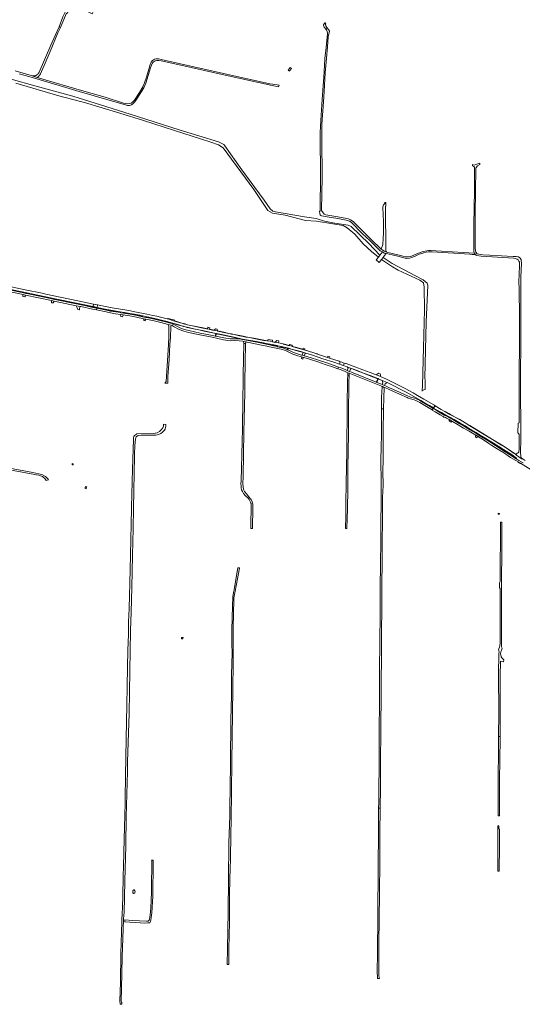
# Model space of a CAD drawing. Extents: x 152825 to 164088, y 457113 to 463005.
# Tile 330 of 364: x 159383 to 160374, y 459022 to 460965. Entities that reach past the tile are written whole.
import ezdxf

# ---------------------------------------------------------------- set-up
doc = ezdxf.new("R2010")
doc.units = 0
doc.header["$LTSCALE"] = 0.5
for name, color, linetype, lineweight in [('B-PV-VH-GESLOTENVERHARDING_ASFALT-GV', 251, 'CONTINUOUS', 18), ('B-PV-VH-GESLOTENVERHARDING_BETON-GV', 251, 'CONTINUOUS', 18), ('B-PV-VH-HALFVERHARDING_GRASBETONSTEEN-GV', 251, 'CONTINUOUS', 18), ('B-PV-VH-HALFVERHARDING_PUIN-GV', 251, 'CONTINUOUS', 18), ('B-PV-VH-ONVERHARD-GV', 251, 'CONTINUOUS', 18), ('B-PV-VH-ONVERHARD_ZAND-GV', 251, 'CONTINUOUS', 18), ('B-PV-VH-OPENVERHARDING-GV', 251, 'CONTINUOUS', 18), ('B-PV-VH-OPENVERHARDING_BETONELEMENT-GV', 251, 'CONTINUOUS', 18), ('B-PV-VH-OPENVERHARDING_BETONSTRAATSTEEN-GV', 251, 'CONTINUOUS', 18), ('B-PV-VH-OPENVERHARDING_SIERBESTRATING-GV', 251, 'CONTINUOUS', 18), ('B-PV-VH-OPENVERHARDING_STRAATBAKSTEEN-GV', 251, 'CONTINUOUS', 18)]:
    doc.layers.add(name, color=color, linetype=linetype, lineweight=lineweight)

msp = doc.modelspace()

# ---------------------------------------------------------------- linework, layer by layer
at = {"layer": 'B-PV-VH-GESLOTENVERHARDING_ASFALT-GV', "flags": 128}
for points in [[(159381.726, 460857.882), (159409.698, 460849.654), (159500, 460822.887), (159584.166, 460798.405), (159591.211, 460796.562), (159595.599, 460795.538), (159599.335, 460795.532), (159603.272, 460796.692), (159606.143, 460798.445), (159609.532, 460802.198), (159614.003, 460808.395), (159627.729, 460830.235), (159629.778, 460834.52), (159631.637, 460839.061), (159640.659, 460869.818), (159642.483, 460874.971), (159644.053, 460878.004), (159646.247, 460880.83), (159649.736, 460883.309), (159653.254, 460884.231), (159657.411, 460884.097), (159661.886, 460883.426), (159694.303, 460875.917), (159794.022, 460853.651), (159880.585, 460834.732), (159893.416, 460832.029), (159894.122, 460835.379), (159881.834, 460837.37), (159876.076, 460838.303), (159790.764, 460857.154), (159693.857, 460878.73), (159661.433, 460886.234), (159656.256, 460887.208), (159651.934, 460887.609), (159648.423, 460886.868), (159644.645, 460884.233), (159641.864, 460880.899), (159640.241, 460877.026), (159639.089, 460873.827), (159632.529, 460850.95), (159628.99, 460839.973), (159625.506, 460832.138), (159619.168, 460821.113), (159609.182, 460805.756), (159606.005, 460802.433), (159602.496, 460800.054), (159599.031, 460798.921), (159595.255, 460798.749), (159591.761, 460799.123), (159587.65, 460800.164), (159551.108, 460811.402), (159500, 460825.925), (159428.381, 460847.204), (159417.246, 460850.786), (159407.373, 460853.961), (159405.701, 460854.499), (159389.459, 460859.046), (159374.18, 460863.502)], [(160373.888, 460097.446), (160371.798, 460098.915), (160362.519, 460105.436), (160360.123, 460107.12), (160357.819, 460108.739), (160341.726, 460119.608), (160332.623, 460125.295), (160315.05, 460136.088), (160295.611, 460147.924), (160270.15, 460163.425), (160261.027, 460168.9), (160250.352, 460175.306), (160241.385, 460180.255), (160232.118, 460185.154), (160228.641, 460187.027), (160224.056, 460189.637), (160220.87, 460191.451), (160213.618, 460195.749), (160201.701, 460202.959), (160198.791, 460198.329), (160204.813, 460194.781), (160214.462, 460189.313), (160223.201, 460184.364), (160230.903, 460180.111), (160239.377, 460175.603), (160250.35, 460169.398), (160260.983, 460163.028), (160271.295, 460156.764), (160282.593, 460149.941), (160282.619, 460149.925), (160289.712, 460145.589), (160301.731, 460138.197), (160310.67, 460132.751), (160316.745, 460129.003), (160327.373, 460122.499), (160337.026, 460116.554), (160347.422, 460110.066), (160353.643, 460105.862), (160362.65, 460099.357), (160362.288, 460098.857), (160361.843, 460098.242), (160362.901, 460097.595), (160367.203, 460095.039), (160371.783, 460092.326), (160375.478, 460090.127)]]:
    msp.add_lwpolyline(points, dxfattribs=at)
for points in [[(159291.388, 460454.471), (159289.273, 460449.701), (159294.873, 460447.484), (159302.708, 460445.247), (159311.892, 460443.254), (159326.809, 460440.1), (159387.952, 460427.488), (159396.907, 460425.628), (159443.775, 460415.91), (159452.498, 460414.115), (159494.655, 460405.337), (159504.941, 460403.182), (159527.329, 460398.451), (159527.4, 460398.436), (159528.489, 460403.59), (159484.672, 460412.685), (159462.888, 460417.224), (159434.552, 460423.11), (159426.86, 460424.648), (159393.675, 460431.589), (159350.83, 460440.507), (159308.513, 460449.188), (159296.978, 460452.231)], [(159536.399, 460401.925), (159533, 460402.641), (159531.937, 460402.864), (159528.489, 460403.59), (159527.4, 460398.436), (159530.81, 460397.734), (159531.88, 460397.513), (159535.264, 460396.816)], [(159766.505, 460351.715), (159766.267, 460351.759), (159766.008, 460351.712), (159765.938, 460351.318), (159757.004, 460353.252), (159757.104, 460353.64), (159752.912, 460354.646), (159752.815, 460354.202), (159750.95, 460354.653), (159744.177, 460356.057), (159720.22, 460361.032), (159713.9, 460362.411), (159712.053, 460362.882), (159708.648, 460363.847), (159702.656, 460365.529), (159692.847, 460368.364), (159686.242, 460370.181), (159686.346, 460370.559), (159674.926, 460374.477), (159673.707, 460374.348), (159660.265, 460377.813), (159653.007, 460379.572), (159645.23, 460381.192), (159633.505, 460383.653), (159610.09, 460388.271), (159601.194, 460389.932), (159589.905, 460391.879), (159577.411, 460393.866), (159564.828, 460396.096), (159555.219, 460398.025), (159536.399, 460401.925), (159535.264, 460396.816), (159554.644, 460392.821), (159562.53, 460391.216), (159572.968, 460389.332), (159581.017, 460388.068), (159589.379, 460386.737), (159600.286, 460384.877), (159609.28, 460383.224), (159616.402, 460381.907), (159625.455, 460380.006), (159633.902, 460378.283), (159649.359, 460375.025), (159662.193, 460371.967), (159673.431, 460368.966), (159684.322, 460365.633), (159684.665, 460365.527), (159684.792, 460365.906), (159692.087, 460363.554), (159698.558, 460361.613), (159701.778, 460360.683), (159705.573, 460359.639), (159709.154, 460358.722), (159713.237, 460357.699), (159725.901, 460354.91), (159736.256, 460352.698), (159746.504, 460350.567), (159769.547, 460345.654), (159770.606, 460345.429), (159784.198, 460342.675), (159805.7, 460338.104), (159822.347, 460334.516), (159833.748, 460332.405), (159842.228, 460330.924), (159852.709, 460328.98), (159863.383, 460327.022), (159868.989, 460325.956), (159880.67, 460323.622), (159890.689, 460321.585), (159891.879, 460321.343), (159898.096, 460319.945), (159899.084, 460319.723), (159910.444, 460316.875), (159911.721, 460316.548), (159913.095, 460316.197), (159918.823, 460314.73), (159932.184, 460311.219), (159937.001, 460309.871), (159946.92, 460306.863), (159960.392, 460302.403), (159980.626, 460295.726), (160002.009, 460288.621), (160013.299, 460284.756), (160014.902, 460289.731), (160012.492, 460290.541), (159993.423, 460296.879), (159989.551, 460298.141), (159969.948, 460304.66), (159964.578, 460306.446), (159950.443, 460310.991), (159938.527, 460314.645), (159926.655, 460317.906), (159920.355, 460319.642), (159920.46, 460320.028), (159920.18, 460320.12), (159914.915, 460321.485), (159914.818, 460321.097), (159902.069, 460324.284), (159902.166, 460324.672), (159892.85, 460326.717), (159886.393, 460328.134), (159886.017, 460327.793), (159881.046, 460328.649), (159881.106, 460329.045), (159881.172, 460329.501), (159871.747, 460331.238), (159871.534, 460330.976), (159871.478, 460330.594), (159870.378, 460330.749), (159863.934, 460331.904), (159844.218, 460335.514), (159835.746, 460337.171), (159828.916, 460338.446), (159823.587, 460339.489), (159816.468, 460340.944), (159805.488, 460343.183), (159800.119, 460344.29), (159795.404, 460345.229), (159785.102, 460347.392), (159773.081, 460350.001), (159773.151, 460350.395)], [(160022.561, 460287.09), (160019.225, 460288.24), (160018.216, 460288.588), (160014.902, 460289.731), (160013.299, 460284.756), (160016.571, 460283.636), (160017.614, 460283.279), (160020.964, 460282.132)], [(160090.056, 460256.031), (160097.591, 460252.909), (160097.762, 460252.838), (160107.395, 460248.6), (160107.459, 460248.569), (160119.354, 460242.784), (160135.775, 460234.515), (160145.095, 460229.55), (160173.648, 460213.119), (160181.251, 460208.65), (160190.82, 460203.025), (160198.486, 460198.509), (160201.354, 460203.17), (160199.168, 460204.492), (160179.832, 460215.782), (160167.311, 460223.042), (160158.619, 460228.077), (160142.897, 460236.901), (160129.743, 460243.676), (160119.056, 460248.825), (160107.237, 460254.579), (160094.374, 460260.444), (160086.207, 460263.794), (160085.719, 460263.771), (160073.711, 460268.43), (160059.726, 460273.875), (160045.899, 460279.19), (160026.239, 460286.236), (160024.994, 460286.236), (160022.561, 460287.09), (160020.964, 460282.132), (160021.241, 460282.037), (160027.911, 460279.779), (160028.368, 460279.385), (160029.482, 460278.965), (160037.068, 460276.266), (160038.774, 460275.572), (160039.164, 460275.679), (160048.389, 460272.203), (160060.84, 460267.253), (160075.639, 460261.541), (160088.943, 460256.478), (160089.363, 460256.318)], [(160032.247, 460262.8), (160029.631, 460263.012), (160029.086, 460253.941), (160028.415, 460202.923), (160027.575, 460113.297), (160026.742, 460049.264), (160026.179, 460010.973), (160026.019, 460000), (160025.799, 459984.959), (160025.357, 459960.344), (160028.059, 459960.259), (160028.117, 459961.116), (160028.898, 459999.136), (160028.912, 460000), (160029.516, 460037.449), (160030.054, 460077.734), (160030.556, 460117.919), (160030.847, 460142.429), (160031.111, 460175.01), (160031.364, 460205.278), (160031.636, 460228.688), (160032.018, 460249.46)], [(160032.424, 460267.087), (160029.791, 460268.103), (160029.631, 460263.012), (160032.247, 460262.8)]]:
    msp.add_lwpolyline(points, close=True, dxfattribs=at)
at = {"layer": 'B-PV-VH-GESLOTENVERHARDING_BETON-GV', "flags": 128}
for points in [[(159325.908, 460435.406), (159389.381, 460422.12), (159394.127, 460421.102), (159445.235, 460410.346), (159450.586, 460409.266), (159494.204, 460400.204), (159502.19, 460398.584), (159503.018, 460398.416), (159526.26, 460393.576), (159534.247, 460391.917), (159534.958, 460395.344), (159526.972, 460397.003), (159504.598, 460401.662), (159503.723, 460401.844), (159494.908, 460403.632), (159494.302, 460403.758), (159452.122, 460412.522), (159451.288, 460412.695), (159445.942, 460413.774), (159443.412, 460414.306), (159396.612, 460424.156), (159394.854, 460424.526), (159390.107, 460425.544), (159387.665, 460426.055), (159326.63, 460438.831)], [(160375.478, 460090.127), (160371.783, 460092.326), (160367.203, 460095.039), (160362.901, 460097.595), (160361.843, 460098.242), (160352.521, 460103.948), (160348.474, 460106.536), (160343.032, 460110.016), (160337.031, 460113.883), (160326.099, 460120.872), (160315.967, 460127.435), (160309.513, 460131.51), (160301.175, 460136.967), (160289.059, 460144.458), (160283.919, 460147.636), (160281.95, 460148.795), (160270.595, 460155.486), (160259.86, 460161.812), (160249.455, 460167.906), (160238.61, 460174.225), (160237.727, 460174.74), (160231.301, 460178.444), (160230.304, 460179.034), (160226.126, 460181.505), (160223.293, 460182.919), (160221.681, 460183.302), (160220.896, 460183.68), (160219.682, 460184.426), (160213.379, 460188.222), (160204.056, 460193.839), (160198.182, 460197.36), (160196.319, 460194.396), (160202.253, 460190.839), (160211.573, 460185.224), (160217.863, 460181.436), (160219.217, 460180.604), (160220.504, 460179.985), (160222.091, 460179.607), (160224.452, 460178.429), (160229.536, 460175.422), (160235.972, 460171.712), (160235.988, 460171.703), (160247.689, 460164.884), (160258.087, 460158.794), (160268.818, 460152.47), (160282.106, 460144.641), (160285.432, 460142.585), (160299.334, 460133.99), (160307.644, 460128.551), (160314.081, 460124.486), (160324.205, 460117.929), (160335.14, 460110.938), (160341.141, 460107.071), (160350.664, 460100.981), (160361.093, 460094.598), (160365.495, 460091.983), (160365.501, 460091.979), (160369.993, 460089.318), (160391.362, 460076.604)]]:
    msp.add_lwpolyline(points, dxfattribs=at)
for points in [[(159942.928, 460297.969), (159954.493, 460294.497), (159970.628, 460289.392), (159985.09, 460284.536), (160001.561, 460278.952), (160010.265, 460275.953), (160011.406, 460279.262), (160002.693, 460282.264), (159986.209, 460287.852), (159971.713, 460292.72), (159955.524, 460297.842), (159944.035, 460301.291), (159943.922, 460301.325), (159939.899, 460302.501), (159939.638, 460302.577), (159938.658, 460302.886), (159930.355, 460305.294), (159922.966, 460307.759), (159914.811, 460311.569), (159911.09, 460313.467), (159909.887, 460314.081), (159908.477, 460314.8), (159899.456, 460317.587), (159898.603, 460317.774), (159897.614, 460317.992), (159891.358, 460319.366), (159890.173, 460319.627), (159880.267, 460321.804), (159876.025, 460322.735), (159870.64, 460323.874), (159868.65, 460324.292), (159860.5, 460326.005), (159833.608, 460331.57), (159822.203, 460333.714), (159815.644, 460334.712), (159806.174, 460334.898), (159797.971, 460334.751), (159785.263, 460336.569), (159769.44, 460339.912), (159768.38, 460340.135), (159762.804, 460341.313), (159738.774, 460346.346), (159716.454, 460351.095), (159707.667, 460353.274), (159698.714, 460356.699), (159689.309, 460361.536), (159684.71, 460364.049), (159683.942, 460364.381), (159682.724, 460364.907), (159676.668, 460366.529), (159673.073, 460367.475), (159661.755, 460370.454), (159648.547, 460373.606), (159633.538, 460376.748), (159632.269, 460377.013), (159627.796, 460377.903), (159625.096, 460378.476), (159614.129, 460380.801), (159600.619, 460383.613), (159591.596, 460385.053), (159589.098, 460385.419), (159587.461, 460385.66), (159582.153, 460386.377), (159580.799, 460386.597), (159572.366, 460387.962), (159562.164, 460389.777), (159554.122, 460391.364), (159534.958, 460395.344), (159534.247, 460391.917), (159553.427, 460387.934), (159561.518, 460386.337), (159571.78, 460384.511), (159581.639, 460382.915), (159586.972, 460382.194), (159591.066, 460381.593), (159599.986, 460380.17), (159613.409, 460377.376), (159627.091, 460374.475), (159631.569, 460373.584), (159647.782, 460370.19), (159660.903, 460367.059), (159675.484, 460363.221), (159675.77, 460363.146), (159681.571, 460361.592), (159683.174, 460360.9), (159687.669, 460358.444), (159697.284, 460353.499), (159706.617, 460349.928), (159715.668, 460347.684), (159738.051, 460342.921), (159762.084, 460337.888), (159784.653, 460333.121), (159797.753, 460331.247), (159806.171, 460331.397), (159815.348, 460331.217), (159822.624, 460330.122), (159823.813, 460329.845), (159824.739, 460329.63), (159828.299, 460329.01), (159829.367, 460328.811), (159831.189, 460328.47), (159859.787, 460322.578), (159869.918, 460320.449), (159875.288, 460319.314), (159898.562, 460314.2), (159907.156, 460311.545), (159913.275, 460308.424), (159921.667, 460304.503), (159929.313, 460301.952), (159937.644, 460299.536), (159938.621, 460299.228)], [(160097.334, 460244.645), (160096.207, 460245.131), (160087.096, 460248.81), (160085.983, 460249.259), (160037.317, 460268.91), (160033.7, 460270.346), (160033.235, 460270.526), (160031.15, 460271.33), (160028.802, 460272.403), (160028.773, 460272.417), (160024.495, 460274.524), (160015.775, 460277.756), (160011.406, 460279.262), (160010.265, 460275.953), (160014.597, 460274.46), (160023.11, 460271.305), (160027.301, 460269.241), (160029.791, 460268.103), (160032.424, 460267.087), (160036.016, 460265.661), (160094.859, 460241.901), (160097.238, 460240.875), (160097.974, 460240.558), (160101.317, 460239.118), (160103.773, 460238.059), (160110.265, 460235.261), (160118.751, 460231.456), (160131.844, 460225.558), (160146.632, 460218.908), (160149.045, 460217.791), (160153.271, 460216.43), (160160.313, 460214.495), (160163.688, 460213.328), (160169.37, 460210.586), (160171.706, 460209.179), (160188.062, 460199.345), (160196.053, 460194.555), (160197.887, 460197.536), (160189.863, 460202.346), (160173.509, 460212.179), (160171.021, 460213.678), (160164.79, 460216.601), (160161.261, 460217.832), (160153.448, 460219.988), (160150.896, 460220.819), (160147.635, 460222.295), (160133.279, 460228.75), (160120.186, 460234.648), (160111.674, 460238.465), (160105.158, 460241.273), (160102.104, 460242.59)]]:
    msp.add_lwpolyline(points, close=True, dxfattribs=at)
at = {"layer": 'B-PV-VH-HALFVERHARDING_GRASBETONSTEEN-GV', "flags": 128}
for points in [[(159326.756, 460439.777), (159387.872, 460427.089), (159387.952, 460427.488), (159326.809, 460440.1)], [(160379.821, 460094.587), (160371.537, 460099.987), (160371.798, 460098.915), (160373.888, 460097.446)]]:
    msp.add_lwpolyline(points, dxfattribs=at)
for points in [[(159443.775, 460415.91), (159396.907, 460425.628), (159396.827, 460425.228), (159443.685, 460415.512)], [(159494.655, 460405.337), (159452.498, 460414.115), (159452.401, 460413.704), (159494.563, 460404.925)], [(159581.017, 460388.068), (159572.968, 460389.332), (159562.53, 460391.216), (159554.644, 460392.821), (159535.264, 460396.816), (159531.88, 460397.513), (159530.81, 460397.734), (159527.4, 460398.436), (159527.329, 460398.451), (159504.941, 460403.182), (159504.853, 460402.792), (159554.564, 460392.429), (159562.455, 460390.823), (159572.901, 460388.938), (159580.958, 460387.672)], [(159589.379, 460386.737), (159589.298, 460386.358), (159599.96, 460384.567), (159609.21, 460382.843), (159616.327, 460381.527), (159625.366, 460379.629), (159625.455, 460380.006), (159616.402, 460381.907), (159609.28, 460383.224), (159600.286, 460384.877)], [(159673.431, 460368.966), (159662.193, 460371.967), (159649.359, 460375.025), (159633.902, 460378.283), (159633.81, 460377.894), (159649.271, 460374.635), (159662.095, 460371.579), (159673.338, 460368.577)], [(159684.665, 460365.527), (159691.967, 460363.173), (159698.445, 460361.229), (159701.669, 460360.298), (159705.471, 460359.253), (159709.056, 460358.335), (159713.146, 460357.31), (159725.816, 460354.519), (159736.174, 460352.306), (159746.422, 460350.176), (159769.464, 460345.263), (159769.547, 460345.654), (159746.504, 460350.567), (159736.256, 460352.698), (159725.901, 460354.91), (159713.237, 460357.699), (159709.154, 460358.722), (159705.573, 460359.639), (159701.778, 460360.683), (159698.558, 460361.613), (159692.087, 460363.554), (159684.792, 460365.906)], [(159713.9, 460362.411), (159720.22, 460361.032), (159744.177, 460356.057), (159750.95, 460354.653), (159752.815, 460354.202), (159752.912, 460354.646), (159744.257, 460356.441), (159720.302, 460361.415), (159713.997, 460362.791), (159712.155, 460363.26), (159708.754, 460364.224), (159702.763, 460365.906), (159692.954, 460368.741), (159688.39, 460369.996), (159686.346, 460370.559), (159686.242, 460370.181), (159692.847, 460368.364), (159702.656, 460365.529), (159708.648, 460363.847), (159712.053, 460362.882)], [(159757.104, 460353.64), (159757.004, 460353.252), (159765.938, 460351.318), (159766.008, 460351.712)], [(159770.606, 460345.429), (159770.523, 460345.038), (159784.117, 460342.283), (159805.616, 460337.712), (159822.276, 460334.123), (159822.347, 460334.516), (159805.7, 460338.104), (159784.198, 460342.675)], [(159870.378, 460330.749), (159871.478, 460330.594), (159871.534, 460330.976), (159864.005, 460332.298), (159844.292, 460335.907), (159835.823, 460337.564), (159828.991, 460338.839), (159823.665, 460339.882), (159816.548, 460341.335), (159805.569, 460343.575), (159800.198, 460344.682), (159795.484, 460345.621), (159785.186, 460347.783), (159773.151, 460350.395), (159773.081, 460350.001), (159785.102, 460347.392), (159795.404, 460345.229), (159800.119, 460344.29), (159805.488, 460343.183), (159816.468, 460340.944), (159823.587, 460339.489), (159828.916, 460338.446), (159835.746, 460337.171), (159844.218, 460335.514), (159863.934, 460331.904)], [(159868.989, 460325.956), (159863.383, 460327.022), (159852.709, 460328.98), (159842.228, 460330.924), (159833.748, 460332.405), (159833.681, 460332.002), (159842.156, 460330.523), (159852.635, 460328.579), (159863.308, 460326.621), (159868.908, 460325.556)], [(159880.67, 460323.622), (159880.583, 460323.231), (159890.587, 460321.198), (159890.689, 460321.585)], [(159886.393, 460328.134), (159881.106, 460329.045), (159881.046, 460328.649), (159886.017, 460327.793)], [(159891.879, 460321.343), (159891.777, 460320.956), (159898, 460319.557), (159898.096, 460319.945)], [(159899.084, 460319.723), (159898.988, 460319.335), (159910.346, 460316.488), (159911.463, 460316.202), (159911.721, 460316.548), (159910.444, 460316.875)], [(159902.166, 460324.672), (159902.069, 460324.284), (159914.818, 460321.097), (159914.915, 460321.485)], [(159950.443, 460310.991), (159964.578, 460306.446), (159969.948, 460304.66), (159970.062, 460305.001), (159964.69, 460306.787), (159950.132, 460311.445), (159944.615, 460313.148), (159941.096, 460314.234), (159938.714, 460314.97), (159926.88, 460318.251), (159920.46, 460320.028), (159920.355, 460319.642), (159926.655, 460317.906), (159938.527, 460314.645)], [(159912.84, 460315.849), (159918.722, 460314.343), (159932.08, 460310.833), (159936.889, 460309.487), (159940.86, 460308.283), (159946.584, 460306.547), (159946.814, 460306.477), (159946.92, 460306.863), (159937.001, 460309.871), (159932.184, 460311.219), (159918.823, 460314.73), (159913.095, 460316.197)], [(159939.899, 460302.501), (159943.922, 460301.325), (159944.035, 460301.291), (159945.365, 460305.86), (159946.584, 460306.547), (159940.86, 460308.283), (159941.093, 460306.482)], [(159941.096, 460314.234), (159944.615, 460313.148), (159945.258, 460315.307), (159941.625, 460316.362)], [(159994.078, 460299.227), (159994.109, 460299.339), (159990.54, 460300.548), (159990.464, 460300.364), (159989.551, 460298.141), (159993.423, 460296.879)], [(159941.961, 460297.439), (159942.928, 460297.969), (159938.621, 460299.228), (159939.074, 460297.975), (159938.413, 460295.812), (159941.344, 460294.966)], [(160088.943, 460256.478), (160075.639, 460261.541), (160060.84, 460267.253), (160048.389, 460272.203), (160039.164, 460275.679), (160038.774, 460275.572), (160041.855, 460274.209), (160048.245, 460271.83), (160060.694, 460266.881), (160075.496, 460261.167), (160088.791, 460256.108)], [(160090.056, 460256.031), (160089.904, 460255.661), (160097.708, 460252.427), (160097.591, 460252.909)], [(160181.251, 460208.65), (160181.049, 460208.305), (160190.617, 460202.68), (160198.276, 460198.168), (160198.486, 460198.509), (160190.82, 460203.025)], [(160230.903, 460180.111), (160223.201, 460184.364), (160214.462, 460189.313), (160204.813, 460194.781), (160198.791, 460198.329), (160198.578, 460197.99), (160204.613, 460194.435), (160214.265, 460188.965), (160223.006, 460184.015), (160230.709, 460179.761)], [(160360.123, 460107.12), (160360.525, 460107.326), (160358.046, 460109.068), (160341.944, 460119.943), (160332.834, 460125.635), (160315.259, 460136.429), (160295.819, 460148.266), (160270.357, 460163.767), (160261.233, 460169.243), (160250.552, 460175.653), (160241.575, 460180.607), (160232.306, 460185.507), (160228.835, 460187.377), (160224.254, 460189.985), (160224.056, 460189.637), (160228.641, 460187.027), (160232.118, 460185.154), (160241.385, 460180.255), (160250.352, 460175.306), (160261.027, 460168.9), (160270.15, 460163.425), (160295.611, 460147.924), (160315.05, 460136.088), (160332.623, 460125.295), (160341.726, 460119.608), (160357.819, 460108.739)], [(160239.377, 460175.603), (160239.186, 460175.261), (160250.153, 460169.059), (160260.781, 460162.693), (160271.092, 460156.429), (160282.389, 460149.607), (160282.419, 460149.588), (160282.619, 460149.925), (160282.593, 460149.941), (160271.295, 460156.764), (160260.983, 460163.028), (160250.35, 460169.398)], [(160349.465, 460108.073), (160349.284, 460107.792), (160352.745, 460105.352), (160358.767, 460101.121), (160362.288, 460098.857), (160362.65, 460099.357), (160353.643, 460105.862), (160347.422, 460110.066), (160337.026, 460116.554), (160327.373, 460122.499), (160316.745, 460129.003), (160310.67, 460132.751), (160301.731, 460138.197), (160289.712, 460145.589), (160289.51, 460145.239), (160301.52, 460137.852), (160310.459, 460132.406), (160316.533, 460128.658), (160327.161, 460122.154), (160336.811, 460116.212), (160344.296, 460111.405)], [(159816.228, 459882.721), (159813.028, 459882.981), (159810.532, 459867.596), (159805.381, 459839.794), (159804.326, 459834.314), (159803.016, 459825.749), (159802.226, 459807.551), (159801.097, 459760.795), (159800.863, 459732.165), (159801.575, 459715.61), (159800.65, 459672.135), (159800.74, 459631.211), (159799.219, 459582.764), (159798.509, 459500), (159798.462, 459494.465), (159797.359, 459408.678), (159797.157, 459393.491), (159795.299, 459340.609), (159794.804, 459268.063), (159793.674, 459204.037), (159792.79, 459132.066), (159791.737, 459100.48), (159795.35, 459100.285), (159795.062, 459101.442), (159795.481, 459131.438), (159796.439, 459183.702), (159796.719, 459239.951), (159798.118, 459292.8), (159798.434, 459304.744), (159799.318, 459361.073), (159800.008, 459381.964), (159800.025, 459382.479), (159800.082, 459384.227), (159799.497, 459384.234), (159801.086, 459500), (159803.069, 459644.452), (159803.81, 459693.969), (159803.484, 459743.681), (159803.778, 459758.017), (159804.635, 459799.749), (159804.921, 459813.521), (159805.326, 459823.911), (159807.341, 459837.148), (159809.311, 459847.29), (159816.166, 459882.577)]]:
    msp.add_lwpolyline(points, close=True, dxfattribs=at)
at = {"layer": 'B-PV-VH-HALFVERHARDING_PUIN-GV', "flags": 128}
for points in [[(159841.562, 459960.615), (159841.564, 459962.347), (159842.554, 460000), (159842.581, 460001.03), (159842.27, 460008.574), (159841.141, 460013.196), (159839.7, 460016.44), (159837.97, 460019.223), (159834.709, 460023.307), (159829.74, 460028.768), (159826.464, 460032.736), (159825.923, 460033.816), (159824.588, 460036.507), (159823.781, 460039.171), (159823.268, 460042.055), (159822.915, 460049.312), (159823.225, 460062.821), (159824.408, 460109.069), (159825.031, 460148.804), (159825.524, 460178.747), (159825.947, 460200.573), (159826.454, 460230.097), (159826.703, 460250), (159828.247, 460325.662), (159824.656, 460325.659), (159823.719, 460263.578), (159823.449, 460250), (159822.8, 460217.343), (159821.987, 460157.609), (159821.582, 460132.527), (159819.389, 460054.788), (159819.136, 460048.463), (159819.234, 460044.522), (159819.643, 460040.855), (159820.454, 460036.869), (159821.815, 460033.665), (159824.031, 460029.853), (159828.182, 460024.868), (159833.142, 460020.252), (159835.436, 460017.579), (159836.88, 460015.38), (159838.145, 460012.524), (159838.665, 460010.782), (159838.984, 460009.711), (159839.338, 460006.5), (159839.225, 460001.641), (159839.186, 460000), (159838.513, 459971.893), (159838.528, 459960.716)], [(160096.215, 460196.59), (160095.983, 460156.364), (160095.225, 460110.639), (160095.02, 460106.139), (160095.847, 460041.283), (160095.383, 460000), (160095.196, 459983.379), (160094.7, 459939.208), (160094.006, 459887.592), (160093.569, 459846.345), (160093.344, 459793.345), (160093.321, 459787.177), (160093.316, 459785.813), (160093.212, 459743.885), (160092.536, 459673.824), (160092.184, 459621.688), (160091.73, 459557.244), (160091.386, 459500), (160091.358, 459495.398), (160090.922, 459442.178), (160090.706, 459419.682), (160090.601, 459408.682), (160093.527, 459408.522), (160094.046, 459448.675), (160094.465, 459500), (160094.466, 459500.124), (160094.665, 459560.604), (160095.311, 459640.353), (160096.026, 459724.14), (160096.678, 459834.958), (160097.284, 459909.189), (160098.044, 460000), (160098.253, 460024.938), (160098.629, 460030.625), (160098.682, 460031.975), (160099.284, 460047.216), (160099, 460071.682), (160099.302, 460098.709), (160099.198, 460118.103), (160099.306, 460123.986), (160099.322, 460124.83), (160099.796, 460150.652), (160100.306, 460196.566)], [(160091.393, 459075.3), (160090.89, 459078.118), (160090.76, 459080.611), (160090.806, 459085.593), (160090.654, 459087.832), (160091.245, 459142.656), (160092.047, 459239.176), (160092.72, 459304.961), (160093.144, 459359.718), (160093.527, 459408.522), (160090.601, 459408.682), (160090.142, 459366.472), (160089.784, 459288.512), (160089.182, 459199.784), (160088.44, 459120.51), (160087.832, 459088.019), (160088.206, 459072.75), (160092.138, 459072.583)]]:
    msp.add_lwpolyline(points, close=True, dxfattribs=at)
at = {"layer": 'B-PV-VH-ONVERHARD-GV', "flags": 128}
for points in [[(159915.435, 460864.145), (159918.8, 460868.469), (159916.214, 460870.305), (159912.315, 460865.108), (159914.732, 460863.241)], [(159486.489, 460086.014), (159487.799, 460085.994), (159488.441, 460085.991), (159488.533, 460088.52), (159487.839, 460088.536), (159486.519, 460088.557)], [(159701.98, 459745.8), (159701.942, 459744.349), (159701.91, 459743.099), (159704.722, 459742.999), (159704.76, 459743.86), (159704.841, 459745.641)], [(159589.944, 459188.19), (159589.944, 459184.586), (159620.456, 459182.287), (159628.909, 459182.052), (159635.499, 459182.264), (159637.55, 459182.443), (159639.109, 459182.777), (159639.956, 459183.668), (159640.736, 459185.25), (159641.605, 459188.436), (159643.121, 459202.028), (159645.519, 459235.423), (159646.146, 459302.025), (159645.875, 459306.398), (159642.874, 459306.212), (159643.154, 459305.403), (159643.442, 459293.129), (159642.842, 459261.778), (159642.857, 459245.807), (159641.705, 459223.822), (159640.47, 459203.871), (159639.53, 459193.617), (159638.903, 459189.808), (159638.347, 459187.743), (159637.736, 459186.858), (159637.02, 459186.289), (159636.576, 459186.105), (159635.025, 459185.737), (159632.523, 459185.673), (159605.236, 459187.123)]]:
    msp.add_lwpolyline(points, close=True, dxfattribs=at)
at = {"layer": 'B-PV-VH-ONVERHARD_ZAND-GV', "flags": 128}
for points in [[(159988.613, 460949.403), (159987.683, 460944.244), (159988.2, 460943.552), (159989.675, 460938.968), (159989.484, 460936.515), (159986.787, 460910.028), (159984.713, 460888.05), (159983.917, 460874.68), (159982.237, 460851.381), (159980.682, 460825.591), (159978.62, 460797.03), (159976.684, 460765.939), (159975.203, 460742.245), (159974.954, 460731.487), (159975.512, 460714.68), (159976.12, 460678.296), (159975.734, 460643.926), (159975.127, 460603.544), (159975.159, 460591.481), (159975.401, 460586.808), (159973.703, 460586.86), (159974.309, 460581.827), (159975.54, 460579.365), (159976.689, 460578.386), (159977.777, 460577.661), (159989.215, 460575.716), (160009.783, 460572.209), (160026.239, 460568.682), (160032.871, 460566.935), (160036.334, 460565.155), (160059.036, 460542.033), (160073.458, 460528.684), (160085.818, 460516.247), (160093.835, 460508.817), (160097.962, 460506.28), (160101.521, 460504.093), (160105.195, 460503.268), (160108.563, 460502.512), (160119.974, 460500), (160128.736, 460498.071), (160140.562, 460494.828), (160142.772, 460494.173), (160143.919, 460493.973), (160146.381, 460493.545), (160151.149, 460493.856), (160156.325, 460495.515), (160163.616, 460498.864), (160166.308, 460500), (160170.626, 460501.822), (160177.527, 460503.967), (160178.704, 460504.254), (160179.396, 460504.423), (160184.33, 460505.628), (160188.988, 460506.545), (160191.19, 460506.768), (160194.363, 460506.603), (160195.795, 460506.529), (160270.527, 460501.709), (160274.737, 460501.522), (160280.446, 460501.026), (160281.713, 460500.776), (160279.522, 460503.593), (160192.797, 460509.18), (160188.929, 460509.308), (160185.56, 460508.606), (160176.156, 460506.281), (160166.982, 460503.047), (160159.704, 460500), (160155.275, 460498.146), (160152.543, 460497.324), (160149.761, 460496.689), (160144.248, 460496.677), (160138.423, 460498.04), (160134.347, 460499.245), (160131.111, 460500), (160106.389, 460505.766), (160101.239, 460507.968), (160098.543, 460509.523), (160095.58, 460511.696), (160075.539, 460530.866), (160060.41, 460546.037), (160040.048, 460566.259), (160035.041, 460569.595), (160030.934, 460571.398), (160024.89, 460573.032), (160006.1, 460576.487), (159986.24, 460579.8), (159982.839, 460580.796), (159978.046, 460587.935), (159978.972, 460654.345), (159978.347, 460727.544), (159978.311, 460731.736), (159978.796, 460758.26), (159981.795, 460802.534), (159983.001, 460823.175), (159985.146, 460859.861), (159987.615, 460888.612), (159989.688, 460911.124), (159990.879, 460930.438), (159993.815, 460941.714), (159991.647, 460945.263)], [(160103.051, 460604.179), (160102.924, 460604.374), (160102.907, 460602.169), (160099.991, 460598.993), (160098.887, 460595.04), (160099.681, 460578.238), (160100.18, 460567.649), (160100.19, 460566.84), (160100.21, 460565.142), (160100.078, 460543.975), (160099.549, 460532.598), (160099.02, 460521.089), (160095.58, 460511.696), (160098.543, 460509.523), (160101.239, 460507.968), (160106.389, 460505.766), (160106.389, 460506.046), (160106.391, 460507.441), (160106.103, 460507.214), (160105.951, 460507.192), (160105.797, 460507.187), (160105.644, 460507.198), (160105.493, 460507.224), (160105.42, 460507.245), (160105.346, 460507.266), (160105.203, 460507.323), (160105.068, 460507.395), (160104.94, 460507.48), (160104.822, 460507.578), (160104.715, 460507.688), (160104.699, 460507.707), (160104.573, 460525.202), (160104.451, 460540.056), (160104.378, 460564.193), (160103.974, 460589.486), (160103.986, 460595.902), (160104.018, 460596.027), (160104.065, 460596.148), (160104.127, 460596.262), (160104.202, 460596.367), (160104.29, 460596.462), (160104.388, 460596.545), (160104.497, 460596.616), (160104.613, 460596.673), (160104.735, 460596.715), (160104.861, 460596.742), (160104.849, 460601.51), (160104.855, 460603.967), (160104.788, 460603.928), (160104.646, 460603.864), (160104.497, 460603.816), (160104.345, 460603.782), (160104.19, 460603.765), (160104.112, 460603.764), (160104.034, 460603.763), (160103.879, 460603.777), (160103.726, 460603.808), (160103.577, 460603.853), (160103.434, 460603.914), (160103.297, 460603.989), (160103.169, 460604.078)], [(160105.195, 460503.268), (160101.521, 460504.093), (160097.962, 460506.28), (160096.041, 460503.937), (160093.184, 460500.115), (160090.179, 460496.097), (160090.008, 460495.9), (160086.079, 460491.373), (160085.639, 460490.919), (160091.548, 460485.562), (160091.989, 460485.948), (160093.815, 460488.127), (160096.438, 460491.581), (160099.494, 460495.604), (160102.392, 460499.42)], [(160117.414, 460483.798), (160099.494, 460495.604), (160096.438, 460491.581), (160117.952, 460477.189), (160128.762, 460470.196), (160171.753, 460450.392), (160178.712, 460445.371), (160180.061, 460436.767), (160180.79, 460391.963), (160179.236, 460316.929), (160176.823, 460242.506), (160176.24, 460231.899), (160177.229, 460232.704), (160179.678, 460234.356), (160182.088, 460234.907), (160182.095, 460239.772), (160182.217, 460252.645), (160181.866, 460257.907), (160184.505, 460367.819), (160187.802, 460440.511), (160186.278, 460444.679), (160178.217, 460450.975), (160162.952, 460458.858)], [(159670.848, 460166.049), (159666.54, 460166.17), (159666.393, 460162.48), (159664.898, 460159.047), (159662.014, 460155.228), (159658.479, 460151.812), (159653.978, 460149.47), (159650.288, 460148.501), (159650.196, 460148.487), (159647.038, 460147.997), (159614.063, 460147.21), (159612.845, 460146.579), (159609.194, 460144.011), (159608.107, 460141.955), (159607.396, 460139.455), (159607.079, 460136.037), (159605.528, 460077.393), (159603.494, 460002.968), (159603.433, 460000), (159601.54, 459907.956), (159599.958, 459851.996), (159599.447, 459828.14), (159598.707, 459802.472), (159597.583, 459776.747), (159597.113, 459751.485), (159596.166, 459720.865), (159595.335, 459686.708), (159594.588, 459648.452), (159593.77, 459613.029), (159593.114, 459578.854), (159592.544, 459545.385), (159591.924, 459508.797), (159591.784, 459500), (159591.485, 459481.286), (159590.472, 459418.407), (159589.347, 459371.395), (159588.049, 459321.916), (159587.268, 459292.302), (159586.858, 459276.755), (159586.111, 459232.872), (159585.426, 459215.927), (159585.177, 459209.773), (159584.968, 459204.59), (159584.155, 459185.461), (159582.462, 459122.187), (159581.355, 459065.728), (159580.245, 459028.258), (159580.711, 459022.739), (159581.702, 459021.802), (159584.152, 459021.801), (159584.31, 459025.359), (159583.73, 459026.133), (159583.192, 459028.086), (159583.309, 459053.009), (159584.742, 459115.525), (159587.299, 459188.178), (159588.157, 459198.916), (159588.462, 459201.316), (159590.187, 459265.529), (159591.761, 459334.473), (159592.951, 459391.707), (159595.138, 459481.416), (159595.539, 459500), (159598.479, 459595.728), (159600.019, 459679.549), (159601.409, 459759.3), (159602.467, 459795.737), (159603.652, 459843.899), (159605.496, 459907.879), (159606.365, 459960.601), (159607.14, 460000), (159609.181, 460103.744), (159609.332, 460107.303), (159610.036, 460124.634), (159611.008, 460137.056), (159611.578, 460139.746), (159612.25, 460141.513), (159613.305, 460142.436), (159616.098, 460143.925), (159621.39, 460144.487), (159645.136, 460144.716), (159651.147, 460145.076), (159656.255, 460146.093), (159660.894, 460148.298), (159664.445, 460150.615), (159668.042, 460154.826), (159669.49, 460156.907), (159669.576, 460157.309), (159670.657, 460162.381)], [(159361.48, 460080.51), (159359.18, 460081.42), (159358.34, 460077.61), (159360.082, 460077.261), (159369.73, 460075.33), (159412.725, 460067.274), (159415.872, 460066.611), (159420.246, 460065.688), (159425.496, 460064.058), (159427.507, 460063.003), (159429.089, 460062.173), (159432.567, 460059.269), (159434.848, 460055.468), (159439.831, 460056.49), (159438.077, 460058.357), (159433.372, 460063.095), (159427.461, 460066.504), (159420.531, 460068.322), (159408.719, 460070.854), (159369.77, 460078.3)], [(160330.691, 459973.232), (160330.108, 459855.981), (160328.998, 459853.3), (160329.168, 459843.219), (160329.715, 459843.16), (160330.141, 459842.427), (160329.892, 459735.36), (160329.51, 459729.257), (160328.566, 459726.689), (160327.503, 459723.004), (160327.211, 459721.401), (160327.538, 459719.901), (160328.168, 459716.761), (160327.835, 459713.899), (160327.155, 459672.228), (160327.353, 459596.97), (160326.945, 459550.324), (160330.023, 459550.255), (160330.083, 459572.013), (160330.116, 459584.705), (160330.236, 459630.286), (160330.032, 459662.165), (160329.988, 459669.085), (160330.642, 459698.904), (160336.504, 459697.779), (160337.62, 459701.811), (160334.688, 459704.285), (160333.929, 459704.942), (160333.452, 459705.493), (160333.062, 459706.041), (160332.704, 459706.672), (160332.396, 459707.695), (160332.117, 459708.915), (160331.731, 459710.838), (160331.176, 459713.374), (160331.522, 459717.058), (160331.996, 459718.454), (160334.093, 459724.632), (160332.977, 459727.32), (160332.57, 459729.818), (160333.061, 459841.441), (160333.242, 459930.22), (160333.766, 459973.131), (160332.823, 459973.194)], [(160326.945, 459550.324), (160326.645, 459500), (160326.583, 459489.588), (160326.013, 459410.778), (160325.959, 459393.829), (160328.088, 459393.78), (160328.739, 459393.685), (160329.179, 459467.579), (160329.51, 459500), (160330.023, 459550.255)], [(160325.665, 459284.652), (160328.493, 459284.645), (160328.494, 459285.555), (160328.56, 459333.694), (160328.661, 459367.683), (160327.817, 459367.712), (160327.881, 459373.899), (160325.895, 459373.919), (160325.76, 459331.588), (160325.666, 459284.801)], [(159608.415, 459247.571), (159607.859, 459247.764), (159607.125, 459247.555), (159606.35, 459246.638), (159606.005, 459245.916), (159605.856, 459243.891), (159605.97, 459242.282), (159606.123, 459241.783), (159606.777, 459240.98), (159607.373, 459240.787), (159608.109, 459240.761), (159609.176, 459240.985), (159609.813, 459241.61), (159610.13, 459242.374), (159610.322, 459243.802), (159610.279, 459244.579), (159610.027, 459245.535), (159609.457, 459246.533), (159608.984, 459247.142)]]:
    msp.add_lwpolyline(points, close=True, dxfattribs=at)
msp.add_lwpolyline([(159375.113, 460839.329), (159460.01, 460814.303), (159500, 460803.681), (159510.581, 460800.871), (159580.279, 460780.385), (159627.178, 460765.649), (159688.114, 460746.103), (159739.432, 460729.425), (159759.531, 460722.692), (159775.008, 460717.694), (159783.848, 460711.646), (159844.663, 460629.802), (159872.32, 460588.392), (159880.997, 460582.666), (159906.404, 460578.629), (159946.427, 460568.5), (159967.844, 460566.864), (160000, 460561.629), (160020.303, 460558.324), (160028.502, 460553.719), (160043.664, 460541.224), (160060.023, 460522.606), (160076.558, 460507.28), (160090.008, 460495.9), (160090.179, 460496.097), (160093.184, 460500.115), (160071.222, 460522.899), (160036.322, 460556.312), (160030.438, 460558.912), (160021.296, 460560.268), (160000, 460564.027), (159983.705, 460566.903), (159967.265, 460572.37), (159944.36, 460575.495), (159887.428, 460585.371), (159881.948, 460586.838), (159876.603, 460591.434), (159865.093, 460608.238), (159820.68, 460668.626), (159787.003, 460715.73), (159785.046, 460718.544), (159774.687, 460723.377), (159697.097, 460747.206), (159600.833, 460778.134), (159541.979, 460796.806), (159500, 460809.661), (159487.869, 460813.376), (159408.267, 460835.472), (159332.603, 460856.638)], dxfattribs=at)
at = {"layer": 'B-PV-VH-OPENVERHARDING-GV', "flags": 128}
msp.add_lwpolyline([(160326.05, 459990.557), (160325.999, 459989.046), (160328.668, 459988.989), (160328.701, 459990.501)], close=True, dxfattribs=at)
at = {"layer": 'B-PV-VH-OPENVERHARDING_BETONELEMENT-GV', "flags": 128}
msp.add_lwpolyline([(159983.366, 460950.019), (159987.683, 460944.244), (159988.613, 460949.403), (159986.527, 460952.25), (159985.891, 460953.553), (159985.729, 460954.818), (159986.478, 460955.769), (159984.652, 460959.045), (159984.201, 460957.694), (159982.991, 460956.128), (159981.65, 460954.393), (159982.624, 460951.012)], close=True, dxfattribs=at)
at = {"layer": 'B-PV-VH-OPENVERHARDING_BETONSTRAATSTEEN-GV', "flags": 128}
for points in [[(159520.735, 460978.571), (159525.934, 460976.093), (159527.834, 460979.777), (159501.138, 460992.273), (159499.892, 460992.495), (159499.175, 460992.512), (159498.353, 460992.512), (159497.496, 460992.477), (159496.744, 460992.355), (159495.783, 460992.163), (159494.471, 460991.743), (159492.705, 460991.114), (159490.194, 460990.24), (159472.909, 460981.029), (159467.927, 460970.095), (159460.444, 460950.423), (159463.066, 460949.25), (159474.646, 460976.363), (159477.339, 460978.188), (159477.738, 460979.194), (159494.41, 460987.345), (159500, 460988.115), (159500.548, 460988.191), (159508.809, 460984.254)], [(159463.066, 460949.25), (159460.444, 460950.423), (159452.891, 460933.652), (159444.315, 460914.219), (159421.303, 460861.242), (159421.221, 460861.046), (159421.094, 460860.761), (159420.959, 460860.479), (159420.818, 460860.2), (159420.669, 460859.926), (159420.513, 460859.655), (159420.351, 460859.388), (159420.181, 460859.126), (159420.005, 460858.868), (159419.823, 460858.614), (159419.634, 460858.365), (159419.439, 460858.122), (159419.237, 460857.883), (159419.03, 460857.649), (159418.817, 460857.421), (159418.597, 460857.199), (159418.372, 460856.982), (159418.142, 460856.771), (159417.907, 460856.566), (159417.666, 460856.367), (159417.42, 460856.174), (159417.169, 460855.988), (159416.914, 460855.808), (159416.654, 460855.634), (159416.39, 460855.468), (159416.122, 460855.308), (159415.849, 460855.155), (159415.573, 460855.009), (159415.293, 460854.871), (159415.01, 460854.739), (159414.723, 460854.615), (159414.433, 460854.498), (159414.141, 460854.389), (159413.846, 460854.287), (159413.548, 460854.193), (159413.248, 460854.106), (159412.946, 460854.027), (159412.641, 460853.956), (159412.335, 460853.893), (159412.028, 460853.838), (159411.719, 460853.79), (159411.409, 460853.75), (159411.099, 460853.719), (159410.787, 460853.695), (159410.475, 460853.679), (159410.163, 460853.672), (159409.851, 460853.672), (159409.538, 460853.68), (159409.227, 460853.696), (159408.915, 460853.721), (159408.604, 460853.753), (159408.295, 460853.793), (159407.986, 460853.841), (159407.679, 460853.897), (159407.373, 460853.961), (159417.246, 460850.786), (159418.981, 460851.684), (159420.214, 460852.871), (159421.323, 460854.256), (159421.63, 460854.605), (159422.606, 460855.715), (159423.837, 460857.841), (159426.029, 460862.486), (159431.223, 460874.447), (159442.84, 460902.099), (159458.201, 460938.885), (159458.557, 460939.644)], [(160371.694, 460490.444), (160371.33, 460491.357), (160368.887, 460494.64), (160366.516, 460496.416), (160365.273, 460496.795), (160361.807, 460497.404), (160355.536, 460497.369), (160309.591, 460500), (160295.953, 460500.781), (160291.975, 460501.113), (160288.246, 460501.605), (160284.838, 460502.685), (160282.425, 460506.025), (160280.685, 460512.819), (160281.12, 460581.332), (160282.076, 460670.916), (160283.041, 460673.237), (160285.355, 460676.113), (160290.014, 460678.695), (160289.975, 460681.384), (160282.52, 460679.049), (160279.176, 460677.793), (160275.368, 460679.109), (160275.346, 460676.149), (160278.014, 460675.166), (160279.637, 460673.462), (160279.747, 460672.593), (160279.638, 460671.38), (160279.352, 460627.254), (160278.558, 460559.489), (160278.304, 460513.509), (160278.292, 460511.397), (160278.43, 460506.488), (160279.522, 460503.593), (160281.713, 460500.776), (160282.027, 460500.557), (160282.824, 460500), (160284.212, 460499.03), (160292.431, 460497.932), (160356.876, 460494.141), (160359.73, 460493.658), (160361.99, 460492.975), (160363.872, 460492.068), (160365.415, 460490.595), (160366.955, 460488.331), (160368.082, 460486.219), (160368.343, 460484.522), (160368.358, 460478.659), (160366.96, 460447.198), (160366.984, 460443.191), (160367.549, 460437.327), (160368.218, 460373.767), (160367.871, 460216.384), (160367.726, 460187.854), (160367.63, 460168.852), (160365.717, 460168.583), (160364.894, 460149.126), (160365.814, 460148.713), (160366.394, 460148.172), (160367.373, 460146.325), (160367.505, 460137.799), (160367.63, 460130.496), (160367.441, 460119.694), (160367.404, 460117.651), (160367.4, 460117.466), (160367.19, 460112.38), (160366.93, 460111.231), (160365.447, 460110.182), (160363.99, 460109.248), (160363.366, 460108.875), (160362.316, 460108.247), (160360.525, 460107.326), (160360.123, 460107.12), (160362.519, 460105.436), (160371.798, 460098.915), (160371.537, 460099.987), (160370.671, 460103.551), (160370.637, 460104.503), (160370.471, 460109.147), (160370.31, 460112.52), (160370.345, 460113.534), (160370.589, 460120.573), (160370.657, 460127.021), (160370.685, 460137.744), (160371.081, 460151.496), (160371.056, 460179.582), (160371.177, 460193.389), (160370.356, 460199.179), (160370.491, 460235.824), (160370.505, 460238.611), (160370.588, 460255.309), (160370.988, 460335.389), (160370.758, 460426.917), (160370.738, 460427.412), (160370.706, 460435.399), (160370.675, 460442.896), (160371.115, 460456.725), (160371.958, 460484.309), (160371.93, 460489.848)], [(159387.665, 460426.055), (159390.107, 460425.544), (159394.854, 460424.526), (159396.612, 460424.156), (159396.827, 460425.228), (159396.907, 460425.628), (159387.952, 460427.488), (159387.872, 460427.089)], [(159394.127, 460421.102), (159389.381, 460422.12), (159389.177, 460421.142), (159389.124, 460420.888), (159388.99, 460419.818), (159388.845, 460418.661), (159393.158, 460417.717), (159393.36, 460418.507), (159393.511, 460419.098), (159393.719, 460419.911), (159393.884, 460420.392)], [(159452.122, 460412.522), (159452.401, 460413.704), (159452.498, 460414.115), (159443.775, 460415.91), (159443.685, 460415.512), (159443.412, 460414.306), (159445.942, 460413.774), (159451.288, 460412.695)], [(159450.586, 460409.266), (159445.235, 460410.346), (159445.599, 460408.974), (159445.793, 460408.243), (159445.76, 460408.099), (159445.506, 460406.97), (159445.321, 460406.151), (159448.997, 460405.591), (159449.128, 460406.171), (159449.346, 460407.132), (159449.428, 460407.493)], [(159495.986, 460395.918), (159497.466, 460392.632), (159500, 460392.156), (159500.587, 460392.054), (159500.803, 460392.015), (159500.954, 460393.962), (159501.03, 460394.945), (159501.312, 460397.344), (159502.19, 460398.584), (159494.204, 460400.204), (159495.912, 460396.081)], [(159494.563, 460404.925), (159494.302, 460403.758), (159494.908, 460403.632), (159503.723, 460401.844), (159504.598, 460401.662), (159504.853, 460402.792), (159504.941, 460403.182), (159494.655, 460405.337)], [(159589.298, 460386.358), (159589.379, 460386.737), (159581.017, 460388.068), (159580.958, 460387.672), (159580.799, 460386.597), (159582.153, 460386.377), (159587.461, 460385.66), (159589.098, 460385.419)], [(159586.972, 460382.194), (159581.639, 460382.915), (159582.47, 460378.654), (159585.517, 460378.187), (159586.827, 460381.362)], [(159625.455, 460380.006), (159625.366, 460379.629), (159625.096, 460378.476), (159627.796, 460377.903), (159632.269, 460377.013), (159633.538, 460376.748), (159633.81, 460377.894), (159633.902, 460378.283)], [(159631.569, 460373.584), (159627.091, 460374.475), (159627.479, 460372.494), (159627.44, 460371.5), (159627.418, 460370.97), (159630.229, 460370.473), (159630.46, 460370.446), (159630.49, 460371.722)], [(159680.974, 460359.303), (159681.571, 460361.592), (159675.77, 460363.146), (159675.484, 460363.221), (159675.673, 460362.983), (159676.712, 460360.134), (159677.039, 460357.766), (159676.66, 460339.42), (159676, 460323.27), (159673.821, 460281.438), (159671.669, 460250.53), (159669.234, 460247.307), (159675.215, 460247.479), (159674.892, 460249.968), (159675.176, 460260.826), (159677.442, 460293.999), (159679.13, 460324.23), (159679.83, 460336.86)], [(159673.431, 460368.966), (159673.338, 460368.577), (159673.073, 460367.475), (159676.668, 460366.529), (159682.724, 460364.907), (159683.942, 460364.381), (159684.322, 460365.633)], [(159688.679, 460371.63), (159675.517, 460375.197), (159674.926, 460374.477), (159686.346, 460370.559), (159688.39, 460369.996)], [(159771.915, 460353.679), (159769.132, 460354.419), (159766.505, 460351.715), (159773.151, 460350.395)], [(159769.547, 460345.654), (159769.464, 460345.263), (159768.38, 460340.135), (159769.44, 460339.912), (159770.523, 460345.038), (159770.606, 460345.429)], [(159833.608, 460331.57), (159833.681, 460332.002), (159833.748, 460332.405), (159822.347, 460334.516), (159822.276, 460334.123), (159822.203, 460333.714)], [(159824.656, 460325.659), (159828.247, 460325.662), (159828.353, 460326.47), (159828.511, 460327.088), (159828.732, 460327.686), (159829.015, 460328.258), (159829.356, 460328.797), (159829.367, 460328.811), (159828.299, 460329.01), (159824.739, 460329.63), (159823.813, 460329.845)], [(159880.67, 460323.622), (159868.989, 460325.956), (159868.908, 460325.556), (159868.65, 460324.292), (159870.64, 460323.874), (159876.025, 460322.735), (159880.267, 460321.804), (159880.583, 460323.231)], [(159881.48, 460331.96), (159880.878, 460332.431), (159872.959, 460333.552), (159872.538, 460333.003), (159872.074, 460333.085), (159871.747, 460331.238), (159881.172, 460329.501)], [(159893.716, 460331.029), (159889.692, 460331.428), (159886.393, 460328.134), (159892.85, 460326.717)], [(159891.879, 460321.343), (159890.689, 460321.585), (159890.587, 460321.198), (159890.173, 460319.627), (159891.358, 460319.366), (159891.777, 460320.956)], [(159898.096, 460319.945), (159898, 460319.557), (159897.614, 460317.992), (159898.603, 460317.774), (159898.988, 460319.335), (159899.084, 460319.723)], [(159920.066, 460322.479), (159915.561, 460323.569), (159915.056, 460323.025), (159914.915, 460321.485), (159920.18, 460320.12), (159920.387, 460321.251), (159920.054, 460321.938)], [(159911.463, 460316.202), (159909.887, 460314.081), (159911.09, 460313.467), (159912.84, 460315.849), (159913.095, 460316.197), (159911.721, 460316.548)], [(160037.068, 460276.266), (160029.482, 460278.965), (160030.528, 460276.828), (160028.773, 460272.417), (160028.802, 460272.403), (160031.15, 460271.33), (160033.235, 460270.526), (160035.075, 460275.109)], [(160093.755, 460265.76), (160090.286, 460267.196), (160087.195, 460264.449), (160087.125, 460264.403), (160086.207, 460263.794), (160094.374, 460260.444), (160093.995, 460263.694)], [(160090.056, 460256.031), (160089.363, 460256.318), (160088.943, 460256.478), (160088.791, 460256.108), (160085.983, 460249.259), (160087.096, 460248.81), (160089.904, 460255.661)], [(160107.459, 460248.569), (160107.395, 460248.6), (160097.762, 460252.838), (160097.591, 460252.909), (160097.708, 460252.427), (160098.745, 460248.167), (160097.334, 460244.645), (160102.104, 460242.59), (160103.64, 460246.291)], [(160100.306, 460196.566), (160101.317, 460239.118), (160097.974, 460240.558), (160097.238, 460240.875), (160097.212, 460240.25), (160096.344, 460218.946), (160096.215, 460196.59)], [(160229.536, 460175.422), (160229.484, 460174.493), (160229.335, 460173.31), (160233.76, 460170.599), (160233.996, 460170.783), (160235.988, 460171.703), (160235.972, 460171.712)], [(160239.377, 460175.603), (160230.903, 460180.111), (160230.709, 460179.761), (160230.304, 460179.034), (160231.301, 460178.444), (160237.727, 460174.74), (160238.61, 460174.225), (160239.186, 460175.261)], [(160289.059, 460144.458), (160289.51, 460145.239), (160289.712, 460145.589), (160282.619, 460149.925), (160282.419, 460149.588), (160281.95, 460148.795), (160283.919, 460147.636)], [(160282.106, 460144.641), (160281.415, 460142.527), (160281.312, 460141.169), (160284.284, 460139.724), (160284.496, 460140.477), (160284.642, 460140.997), (160285.015, 460141.747), (160285.432, 460142.585)], [(160365.495, 460091.983), (160365.491, 460091.276), (160365.659, 460091.182), (160369.722, 460088.918), (160369.993, 460089.318), (160365.501, 460091.979)], [(159515.168, 460042.708), (159512.741, 460043.658), (159512.319, 460042.562), (159511.638, 460040.791), (159511.359, 460040.067), (159513.666, 460039.098), (159513.993, 460039.881), (159514.714, 460041.615)]]:
    msp.add_lwpolyline(points, close=True, dxfattribs=at)
at = {"layer": 'B-PV-VH-OPENVERHARDING_SIERBESTRATING-GV', "flags": 128}
msp.add_lwpolyline([(160197.887, 460197.536), (160196.053, 460194.555), (160196.319, 460194.396), (160198.182, 460197.36), (160198.578, 460197.99), (160198.791, 460198.329), (160201.701, 460202.959), (160201.354, 460203.17), (160198.486, 460198.509), (160198.276, 460198.168)], close=True, dxfattribs=at)
at = {"layer": 'B-PV-VH-OPENVERHARDING_STRAATBAKSTEEN-GV', "flags": 128}
msp.add_lwpolyline([(159752.912, 460354.646), (159757.104, 460353.64), (159757.668, 460356.617), (159753.621, 460357.563)], close=True, dxfattribs=at)

doc.saveas('drawing.dxf')
